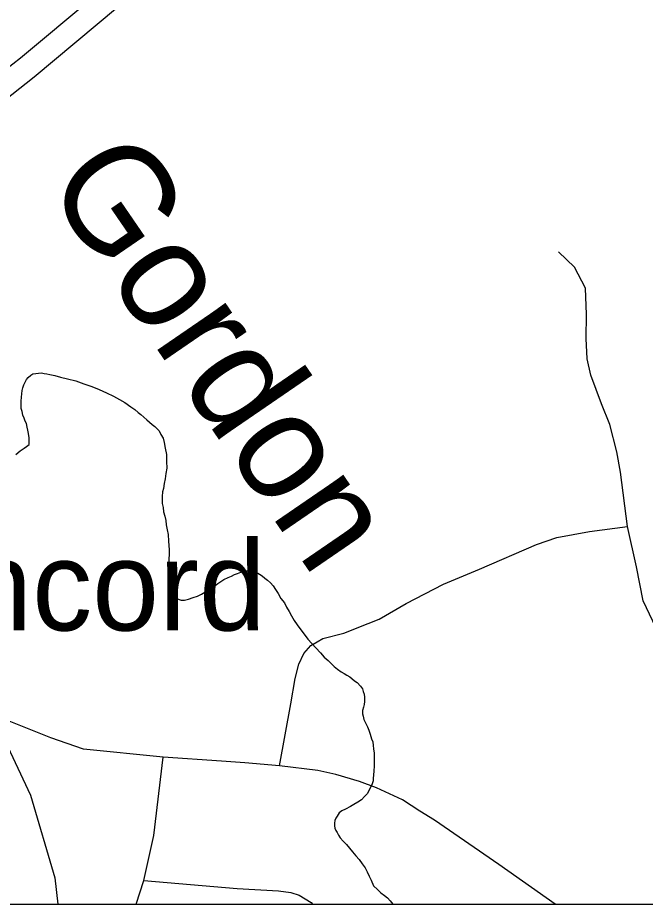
# Model space of a CAD drawing. Extents: x -59 to 82, y -3 to 49.
# Drawn here: x -52.032 to -51.48, y 42.491 to 43.271 of the extents above; entities that cross this region are included whole.
import ezdxf

# ---------------------------------------------------------------- set-up
doc = ezdxf.new("R2010")
doc.units = 0
for name, color, linetype in [('GM_X_Corporation', 7, 'Continuous'), ('GM_X_Interstate_Route', 7, 'Continuous'), ('GM_X_Minor_River', 7, 'Continuous'), ('GM_X_Minor_River_Text', 7, 'Continuous'), ('GM_X_Rail_Line', 7, 'Continuous'), ('GM_X_State_Route', 7, 'Continuous'), ('GM_X_Township_Road', 7, 'Continuous'), ('GM_X_Unincorporated_Text', 7, 'Continuous'), ('SH_Data', 7, 'Continuous')]:
    doc.layers.add(name, color=color, linetype=linetype)

msp = doc.modelspace()

# ---------------------------------------------------------------- linework, layer by layer
at = {"layer": 'GM_X_Corporation'}
for q in [(-48.09799, 42.49125), (-49.94786, 42.49125)]:
    msp.add_line((-54.89799, 42.49125), q, dxfattribs=at)
at = {"layer": 'GM_X_Interstate_Route'}
for p, q in [((-52.02981, 43.23551), (-51.95636, 43.29691)), ((-52.0177, 43.21879), (-51.94425, 43.28019)), ((-52.08546, 43.19198), (-52.02981, 43.23551)), ((-52.07336, 43.17526), (-52.0177, 43.21879))]:
    msp.add_line(p, q, dxfattribs=at)
at = {"layer": 'GM_X_Minor_River'}
for p, q in [((-52.02553, 42.95042), (-52.02441, 42.9527)), ((-52.02441, 42.9527), (-52.0229, 42.95462)), ((-52.0229, 42.95462), (-52.02064, 42.95653)), ((-52.02064, 42.95653), (-52.01875, 42.95769)), ((-52.01875, 42.95769), (-52.01116, 42.9585)), ((-52.01116, 42.9585), (-52.00888, 42.95814)), ((-52.00888, 42.95814), (-52.0066, 42.95778)), ((-52.0066, 42.95778), (-52.00394, 42.95704)), ((-52.00394, 42.95704), (-51.99937, 42.95631)), ((-51.99937, 42.95631), (-51.99443, 42.95482)), ((-51.99443, 42.95482), (-51.98834, 42.95334)), ((-51.98834, 42.95334), (-51.98111, 42.95149)), ((-51.98111, 42.95149), (-51.97387, 42.94888)), ((-52.02848, 42.94013), (-52.02813, 42.94317)), ((-52.02813, 42.94317), (-52.02777, 42.94545)), ((-52.02777, 42.94545), (-52.02665, 42.94813)), ((-52.02665, 42.94813), (-52.02553, 42.95042)), ((-51.97387, 42.94888), (-51.96702, 42.94665)), ((-51.96702, 42.94665), (-51.96054, 42.94404)), ((-51.96054, 42.94404), (-51.95406, 42.94104)), ((-52.02919, 42.93366), (-52.02884, 42.93708)), ((-52.02884, 42.93708), (-52.02848, 42.94013)), ((-51.95406, 42.94104), (-51.94796, 42.93805)), ((-51.94796, 42.93805), (-51.94262, 42.93504)), ((-52.02916, 42.93024), (-52.02919, 42.93366)), ((-52.02914, 42.92719), (-52.02916, 42.93024)), ((-51.94262, 42.93504), (-51.93805, 42.93241)), ((-51.93805, 42.93241), (-51.9327, 42.92865)), ((-51.9327, 42.92865), (-51.92926, 42.92639)), ((-52.02836, 42.92454), (-52.02914, 42.92719)), ((-52.02757, 42.9215), (-52.02836, 42.92454)), ((-52.02641, 42.91885), (-52.02757, 42.9215)), ((-51.92926, 42.92639), (-51.92621, 42.92375)), ((-51.92621, 42.92375), (-51.92391, 42.92187)), ((-51.92391, 42.92187), (-51.92123, 42.9196)), ((-52.02563, 42.91619), (-52.02641, 42.91885)), ((-52.02447, 42.91392), (-52.02563, 42.91619)), ((-52.02369, 42.91088), (-52.02447, 42.91392)), ((-51.92123, 42.9196), (-51.91856, 42.91734)), ((-51.91856, 42.91734), (-51.91626, 42.91508)), ((-51.91626, 42.91508), (-51.91397, 42.91319)), ((-51.91397, 42.91319), (-51.91167, 42.91131)), ((-52.02329, 42.90822), (-52.02369, 42.91088)), ((-52.02251, 42.90518), (-52.02329, 42.90822)), ((-52.02209, 42.90138), (-52.02251, 42.90518)), ((-51.91167, 42.91131), (-51.90938, 42.90942)), ((-51.90938, 42.90942), (-51.90785, 42.90753)), ((-51.90785, 42.90753), (-51.9063, 42.9045)), ((-51.9063, 42.9045), (-51.90438, 42.90109)), ((-52.02205, 42.89568), (-52.02209, 42.90138)), ((-51.90438, 42.90109), (-51.90321, 42.8973)), ((-51.90321, 42.8973), (-51.90241, 42.89236)), ((-52.03375, 42.88685), (-52.02998, 42.88992)), ((-52.02998, 42.88992), (-52.02658, 42.89223)), ((-52.02658, 42.89223), (-52.02431, 42.89377)), ((-52.02431, 42.89377), (-52.02205, 42.89568)), ((-51.90241, 42.89236), (-51.90122, 42.88667)), ((-51.90122, 42.88667), (-51.90117, 42.88058)), ((-51.90113, 42.87488), (-51.90185, 42.86993)), ((-51.90117, 42.88058), (-51.90113, 42.87488)), ((-51.90257, 42.86536), (-51.90329, 42.86117)), ((-51.90185, 42.86993), (-51.90257, 42.86536)), ((-51.90329, 42.86117), (-51.90402, 42.85699)), ((-51.90476, 42.85394), (-51.9051, 42.84975)), ((-51.9051, 42.84975), (-51.90508, 42.84671)), ((-51.90402, 42.85699), (-51.90476, 42.85394)), ((-51.90508, 42.84671), (-51.90505, 42.84367)), ((-51.90505, 42.84367), (-51.90426, 42.84025)), ((-51.90426, 42.84025), (-51.90385, 42.83645)), ((-51.90385, 42.83645), (-51.90268, 42.83266)), ((-51.90268, 42.83266), (-51.90189, 42.82886)), ((-51.90189, 42.82886), (-51.90148, 42.82506)), ((-51.90148, 42.82506), (-51.90069, 42.82051)), ((-51.90069, 42.82051), (-51.89989, 42.81633)), ((-51.89989, 42.81633), (-51.89947, 42.81063)), ((-51.89947, 42.81063), (-51.89903, 42.80303)), ((-51.89903, 42.80303), (-51.89931, 42.79086)), ((-51.89931, 42.79086), (-51.89967, 42.78857)), ((-51.89967, 42.78857), (-51.89965, 42.78629)), ((-51.89963, 42.78401), (-51.89999, 42.78135)), ((-51.89999, 42.78135), (-51.89997, 42.77831)), ((-51.89965, 42.78629), (-51.89963, 42.78401)), ((-51.84719, 42.77869), (-51.84416, 42.77985)), ((-51.84416, 42.77985), (-51.84151, 42.78139)), ((-51.84151, 42.78139), (-51.83886, 42.78217)), ((-51.83886, 42.78217), (-51.83583, 42.78333)), ((-51.83583, 42.78333), (-51.83318, 42.78373)), ((-51.83318, 42.78373), (-51.83053, 42.78451)), ((-51.83053, 42.78451), (-51.82787, 42.78453)), ((-51.82787, 42.78453), (-51.82521, 42.78417)), ((-51.82521, 42.78417), (-51.82331, 42.7838)), ((-51.82331, 42.7838), (-51.81949, 42.78155)), ((-51.81949, 42.78155), (-51.8172, 42.78004)), ((-51.8172, 42.78004), (-51.81491, 42.77816)), ((-51.89997, 42.77831), (-51.89956, 42.77527)), ((-51.89956, 42.77527), (-51.89878, 42.77223)), ((-51.89878, 42.77223), (-51.89837, 42.76957)), ((-51.86116, 42.76946), (-51.85626, 42.7733)), ((-51.85626, 42.7733), (-51.85097, 42.77676)), ((-51.85097, 42.77676), (-51.84719, 42.77869)), ((-51.81491, 42.77816), (-51.81261, 42.77627)), ((-51.81261, 42.77627), (-51.80993, 42.77401)), ((-51.80993, 42.77401), (-51.80764, 42.77137)), ((-51.89837, 42.76957), (-51.89721, 42.76654)), ((-51.89721, 42.76654), (-51.89605, 42.76427)), ((-51.89605, 42.76427), (-51.89452, 42.76199)), ((-51.87401, 42.76214), (-51.87061, 42.76407)), ((-51.87061, 42.76407), (-51.86683, 42.76638)), ((-51.86683, 42.76638), (-51.86116, 42.76946)), ((-51.80764, 42.77137), (-51.80533, 42.76796)), ((-51.80533, 42.76796), (-51.80302, 42.76456)), ((-51.80302, 42.76456), (-51.80071, 42.76001)), ((-51.89452, 42.76199), (-51.8926, 42.76011)), ((-51.8926, 42.76011), (-51.88841, 42.75862)), ((-51.88841, 42.75862), (-51.88538, 42.75864)), ((-51.88538, 42.75864), (-51.88197, 42.75942)), ((-51.88197, 42.75942), (-51.8778, 42.76098)), ((-51.8778, 42.76098), (-51.87401, 42.76214)), ((-51.80071, 42.76001), (-51.79764, 42.75623)), ((-51.79764, 42.75623), (-51.79571, 42.75244)), ((-51.79571, 42.75244), (-51.7934, 42.74866)), ((-51.7934, 42.74866), (-51.79147, 42.74487)), ((-51.79147, 42.74487), (-51.78916, 42.7407)), ((-51.78916, 42.7407), (-51.78647, 42.73692)), ((-51.78647, 42.73692), (-51.77688, 42.72444)), ((-51.77688, 42.72444), (-51.77343, 42.72067)), ((-51.77343, 42.72067), (-51.76998, 42.71689)), ((-51.76998, 42.71689), (-51.76577, 42.71236)), ((-51.76577, 42.71236), (-51.7627, 42.70858)), ((-51.7627, 42.70858), (-51.75926, 42.70556)), ((-51.75926, 42.70556), (-51.75658, 42.70292)), ((-51.75658, 42.70292), (-51.7539, 42.70027)), ((-51.7539, 42.70027), (-51.75084, 42.69802)), ((-51.75084, 42.69802), (-51.74779, 42.69576)), ((-51.74779, 42.69576), (-51.74512, 42.69425)), ((-51.74512, 42.69425), (-51.74283, 42.69275)), ((-51.74283, 42.69275), (-51.74016, 42.69125)), ((-51.74016, 42.69125), (-51.73825, 42.68974)), ((-51.73825, 42.68974), (-51.73595, 42.68786)), ((-51.73595, 42.68786), (-51.73366, 42.68635)), ((-51.73366, 42.68635), (-51.7306, 42.68295)), ((-51.7306, 42.68295), (-51.72906, 42.68068)), ((-51.72906, 42.68068), (-51.72828, 42.67841)), ((-51.72828, 42.67841), (-51.7275, 42.67613)), ((-51.7275, 42.67613), (-51.7271, 42.67347)), ((-51.7271, 42.67347), (-51.72707, 42.66967)), ((-51.72817, 42.66472), (-51.7289, 42.66167)), ((-51.72743, 42.66701), (-51.72817, 42.66472)), ((-51.72707, 42.66967), (-51.72743, 42.66701)), ((-51.7289, 42.66167), (-51.72888, 42.65863)), ((-51.72888, 42.65863), (-51.72849, 42.65673)), ((-51.72849, 42.65673), (-51.7277, 42.6537)), ((-51.7277, 42.6537), (-51.72654, 42.65143)), ((-51.72654, 42.65143), (-51.72577, 42.64953)), ((-51.72577, 42.64953), (-51.72461, 42.64726)), ((-51.72461, 42.64726), (-51.72345, 42.64422)), ((-51.72345, 42.64422), (-51.72228, 42.64081)), ((-51.72228, 42.64081), (-51.72111, 42.63664)), ((-51.72111, 42.63664), (-51.71995, 42.63398)), ((-51.71995, 42.63398), (-51.71954, 42.63095)), ((-51.71954, 42.63095), (-51.71914, 42.62791)), ((-51.71914, 42.62791), (-51.71873, 42.62411)), ((-51.71873, 42.62411), (-51.7187, 42.62031)), ((-51.7187, 42.62031), (-51.71867, 42.61651)), ((-51.71867, 42.61651), (-51.71863, 42.6127)), ((-51.71898, 42.60852), (-51.71933, 42.60471)), ((-51.71863, 42.6127), (-51.71898, 42.60852)), ((-51.71933, 42.60471), (-51.71969, 42.60205)), ((-51.71969, 42.60205), (-51.71967, 42.59977)), ((-51.72078, 42.59634), (-51.72489, 42.58833)), ((-51.71967, 42.59977), (-51.72078, 42.59634)), ((-51.72715, 42.58603), (-51.72979, 42.58297)), ((-51.72489, 42.58833), (-51.72715, 42.58603)), ((-51.73961, 42.57719), (-51.74377, 42.57488)), ((-51.73659, 42.57912), (-51.73961, 42.57719)), ((-51.73319, 42.58104), (-51.73659, 42.57912)), ((-51.72979, 42.58297), (-51.73319, 42.58104)), ((-51.74944, 42.5718), (-51.75131, 42.56875)), ((-51.74717, 42.57334), (-51.74944, 42.5718)), ((-51.74377, 42.57488), (-51.74717, 42.57334)), ((-51.75318, 42.56493), (-51.75354, 42.56265)), ((-51.75354, 42.56265), (-51.75352, 42.56037)), ((-51.75244, 42.56684), (-51.75318, 42.56493)), ((-51.75131, 42.56875), (-51.75244, 42.56684)), ((-51.75352, 42.56037), (-51.75313, 42.55809)), ((-51.75313, 42.55809), (-51.75235, 42.55619)), ((-51.75235, 42.55619), (-51.7512, 42.5543)), ((-51.7512, 42.5543), (-51.75004, 42.55203)), ((-51.75004, 42.55203), (-51.7485, 42.54976)), ((-51.7485, 42.54976), (-51.74582, 42.54674)), ((-51.74582, 42.54674), (-51.74314, 42.54371)), ((-51.74314, 42.54371), (-51.74045, 42.54069)), ((-51.74045, 42.54069), (-51.73777, 42.53729)), ((-51.73777, 42.53729), (-51.7347, 42.53389)), ((-51.7347, 42.53389), (-51.73202, 42.53049)), ((-51.73202, 42.53049), (-51.72933, 42.5267)), ((-51.72933, 42.5267), (-51.72665, 42.5233)), ((-51.72665, 42.5233), (-51.72472, 42.5199)), ((-51.72472, 42.5199), (-51.72317, 42.5161)), ((-51.72317, 42.5161), (-51.72124, 42.51232)), ((-51.72124, 42.51232), (-51.7193, 42.50739)), ((-51.7193, 42.50739), (-51.71586, 42.50437)), ((-51.71586, 42.50437), (-51.7128, 42.50135)), ((-51.7128, 42.50135), (-51.70974, 42.49909)), ((-51.70974, 42.49909), (-51.70706, 42.49683)), ((-51.70706, 42.49683), (-51.70476, 42.49419)), ((-51.70476, 42.49419), (-51.70215, 42.49125))]:
    msp.add_line(p, q, dxfattribs=at)
at = {"layer": 'GM_X_Rail_Line'}
for p, q in [((-52.05171, 42.65241), (-52.02103, 42.58709)), ((-52.02103, 42.58709), (-51.99948, 42.5146)), ((-51.99948, 42.5146), (-51.99677, 42.49125))]:
    msp.add_line(p, q, dxfattribs=at)
at = {"layer": 'GM_X_State_Route'}
for p, q in [((-52.00294, 42.63771), (-52.1143, 42.68195)), ((-51.9743, 42.62752), (-52.00294, 42.63771)), ((-51.90437, 42.62065), (-51.9743, 42.62752)), ((-51.853, 42.61706), (-51.90437, 42.62065)), ((-51.83246, 42.61562), (-51.853, 42.61706)), ((-51.8019, 42.61305), (-51.83246, 42.61562)), ((-51.76813, 42.60886), (-51.8019, 42.61305)), ((-51.75236, 42.60532), (-51.76813, 42.60886)), ((-51.73146, 42.59921), (-51.75236, 42.60532)), ((-51.71666, 42.59374), (-51.73146, 42.59921)), ((-51.6939, 42.58296), (-51.71666, 42.59374)), ((-51.67852, 42.5732), (-51.6939, 42.58296)), ((-51.66571, 42.56508), (-51.67852, 42.5732)), ((-51.60895, 42.52616), (-51.66571, 42.56508)), ((-51.55955, 42.49125), (-51.60895, 42.52616))]:
    msp.add_line(p, q, dxfattribs=at)
at = {"layer": 'GM_X_Township_Road'}
for p, q in [((-51.54266, 43.05144), (-51.55668, 43.06493)), ((-51.53294, 43.03309), (-51.54266, 43.05144)), ((-51.53186, 43.00989), (-51.53294, 43.03309)), ((-51.5324, 42.98884), (-51.53186, 43.00989)), ((-51.53132, 42.97104), (-51.5324, 42.98884)), ((-51.52808, 42.95647), (-51.53132, 42.97104)), ((-51.51876, 42.93143), (-51.52808, 42.95647)), ((-51.51145, 42.91316), (-51.51876, 42.93143)), ((-51.50537, 42.88921), (-51.51145, 42.91316)), ((-51.50212, 42.87135), (-51.50537, 42.88921)), ((-51.49603, 42.82345), (-51.50212, 42.87135)), ((-51.55812, 42.81371), (-51.52931, 42.81899)), ((-51.52931, 42.81899), (-51.49603, 42.82345)), ((-51.48792, 42.78814), (-51.49603, 42.82345)), ((-51.57597, 42.80762), (-51.55812, 42.81371)), ((-51.62601, 42.78601), (-51.57597, 42.80762)), ((-51.48223, 42.7581), (-51.48792, 42.78814)), ((-51.65765, 42.77283), (-51.62601, 42.78601)), ((-51.69061, 42.75568), (-51.65765, 42.77283)), ((-51.45695, 42.70492), (-51.48223, 42.7581)), ((-51.71433, 42.74184), (-51.69061, 42.75568)), ((-51.724, 42.73822), (-51.71433, 42.74184)), ((-51.7454, 42.7297), (-51.724, 42.73822)), ((-51.76871, 42.72203), (-51.76388, 42.72484)), ((-51.76388, 42.72484), (-51.7454, 42.7297)), ((-51.78042, 42.7117), (-51.77434, 42.71876)), ((-51.77434, 42.71876), (-51.76871, 42.72203)), ((-51.78504, 42.70246), (-51.78042, 42.7117)), ((-51.7882, 42.68981), (-51.78504, 42.70246)), ((-51.79185, 42.66743), (-51.7882, 42.68981)), ((-51.8019, 42.61305), (-51.79185, 42.66743)), ((-51.91235, 42.55173), (-51.90437, 42.62065)), ((-51.92111, 42.51207), (-51.91235, 42.55173)), ((-51.92799, 42.49125), (-51.92111, 42.51207)), ((-51.92111, 42.51207), (-51.83927, 42.50517)), ((-51.83927, 42.50517), (-51.80279, 42.5032)), ((-51.80279, 42.5032), (-51.79195, 42.50172)), ((-51.79195, 42.50172), (-51.78455, 42.49925)), ((-51.78455, 42.49925), (-51.7742, 42.49284)), ((-51.7742, 42.49284), (-51.77277, 42.49125))]:
    msp.add_line(p, q, dxfattribs=at)
at = {"layer": 'SH_Data'}
msp.add_line((-54.89799, 42.49125), (-48.09799, 42.49125), dxfattribs=at)

# ---------------------------------------------------------------- texts
at = {"layer": 'GM_X_Minor_River_Text'}
msp.add_text('Gordon', height=0.094794, rotation=304.4363, dxfattribs=at).set_placement((-52.00993, 43.12547))
at = {"layer": 'GM_X_Unincorporated_Text'}
msp.add_text('Concord', height=0.078977, rotation=0.00001, dxfattribs=at).set_placement((-52.21317, 42.73203))

doc.saveas('drawing.dxf')
